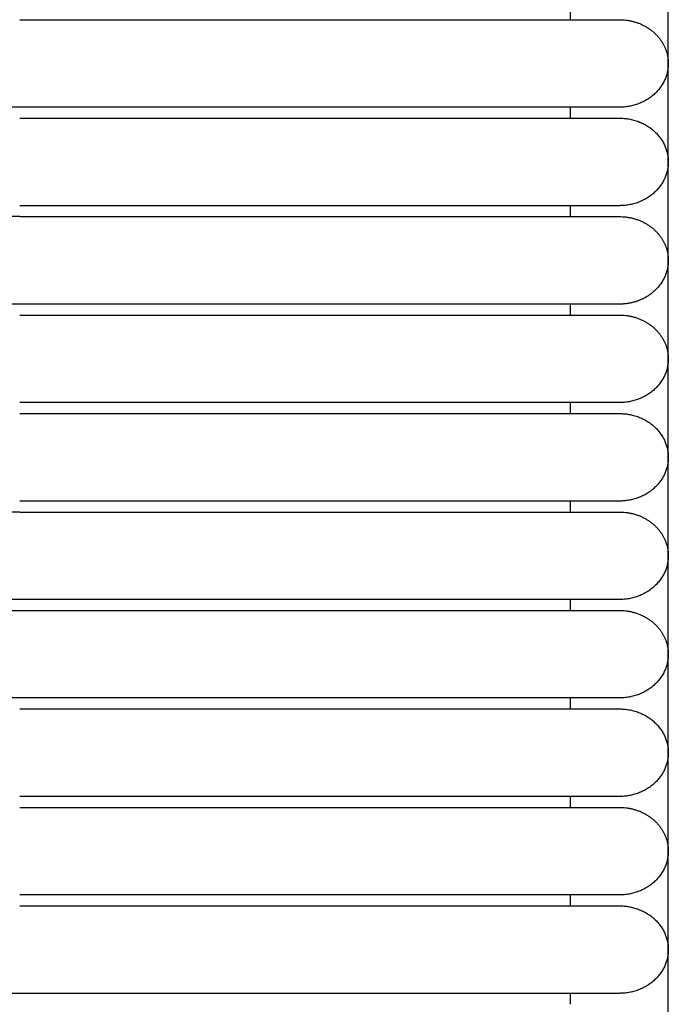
# Model space of a CAD drawing. Header units: millimetres. Extents: x -31695 to -19845, y -5614 to 7253.
# Tile 288 of 432: x -28364 to -28334, y 5322 to 5368. Entities that reach past the tile are written whole.
import ezdxf

# ---------------------------------------------------------------- set-up
doc = ezdxf.new("R2010")
doc.units = ezdxf.units.MM
doc.layers.add('2d', color=7, linetype='Continuous', true_color=0x000000)

msp = doc.modelspace()

# ---------------------------------------------------------------- linework, layer by layer
at = {"layer": '2d', "linetype": 'Continuous', "lineweight": -3}
msp.add_lwpolyline([(-28334.026, 4598.27), (-28334.026, 5374.719)], dxfattribs=at)
for points in [[(-28338.56, 5367.615), (-28338.56, 5367.868), (-28338.56, 5368.122)], [(-28364.104, 5367.615), (-28354.165, 5367.615), (-28344.226, 5367.615)], [(-28344.226, 5363.555), (-28354.165, 5363.555), (-28364.104, 5363.555)], [(-28338.56, 5363.048), (-28338.56, 5363.301), (-28338.56, 5363.555)], [(-28364.104, 5363.047), (-28354.165, 5363.047), (-28344.226, 5363.047)], [(-28338.56, 5363.047), (-28338.56, 5363.048), (-28338.56, 5363.048)], [(-28344.226, 5358.987), (-28354.165, 5358.987), (-28364.104, 5358.987)], [(-28338.56, 5358.48), (-28338.56, 5358.734), (-28338.56, 5358.988)], [(-28364.104, 5358.48), (-28354.165, 5358.48), (-28344.226, 5358.48)], [(-28344.226, 5354.42), (-28354.165, 5354.42), (-28364.104, 5354.42)], [(-28338.56, 5353.913), (-28338.56, 5354.167), (-28338.56, 5354.421)], [(-28364.104, 5353.913), (-28354.165, 5353.913), (-28344.226, 5353.913)], [(-28344.226, 5349.853), (-28354.165, 5349.853), (-28364.104, 5349.853)], [(-28338.56, 5349.345), (-28338.56, 5349.599), (-28338.56, 5349.853)], [(-28364.104, 5349.345), (-28354.165, 5349.345), (-28344.226, 5349.345)], [(-28344.226, 5345.285), (-28354.165, 5345.285), (-28364.104, 5345.285)], [(-28338.56, 5344.778), (-28338.56, 5345.032), (-28338.56, 5345.286)], [(-28364.104, 5344.778), (-28354.165, 5344.778), (-28344.226, 5344.778)], [(-28344.226, 5340.718), (-28354.165, 5340.718), (-28364.104, 5340.718)], [(-28338.56, 5340.211), (-28338.56, 5340.464), (-28338.56, 5340.718)], [(-28376.698, 5340.211), (-28360.462, 5340.211), (-28344.226, 5340.211)], [(-28344.226, 5336.151), (-28354.165, 5336.151), (-28364.104, 5336.151)], [(-28338.56, 5335.644), (-28338.56, 5335.897), (-28338.56, 5336.151)], [(-28364.104, 5335.643), (-28354.165, 5335.643), (-28344.226, 5335.643)], [(-28344.226, 5331.583), (-28354.165, 5331.583), (-28364.104, 5331.583)], [(-28338.56, 5331.076), (-28338.56, 5331.33), (-28338.56, 5331.584)], [(-28364.104, 5331.076), (-28354.165, 5331.076), (-28344.226, 5331.076)], [(-28344.226, 5327.016), (-28354.165, 5327.016), (-28364.104, 5327.016)], [(-28338.56, 5326.508), (-28338.56, 5326.762), (-28338.56, 5327.016)], [(-28364.104, 5326.509), (-28354.165, 5326.509), (-28344.226, 5326.509)], [(-28344.226, 5322.449), (-28354.165, 5322.449), (-28364.104, 5322.449)], [(-28338.56, 5321.941), (-28338.56, 5322.195), (-28338.56, 5322.449)]]:
    msp.add_open_spline(points, degree=2, dxfattribs=at)
for points, weights, knots in [([(-28344.226, 5367.615), (-28340.94, 5367.615), (-28338.617, 5367.615), (-28336.293, 5367.615), (-28336.293, 5367.615)], [1, 0.853553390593, 0.853553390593, 0.853553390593, 1], [0, 0, 0, 5.79899, 5.79899, 11.59798, 11.59798, 11.59798]), ([(-28334.273, 5366.506), (-28334.026, 5366.072), (-28334.026, 5365.585), (-28334.026, 5364.744), (-28334.69, 5364.149), (-28335.354, 5363.555), (-28336.293, 5363.555)], [0.874965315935, 0.909550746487, 1, 0.853553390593, 0.853553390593, 0.853553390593, 1], [2.290392, 2.290392, 2.290392, 3.313708, 3.313708, 4.970563, 4.970563, 6.627417, 6.627417, 6.627417]), ([(-28336.293, 5363.555), (-28336.293, 5363.555), (-28338.617, 5363.555), (-28340.94, 5363.555), (-28344.226, 5363.555)], [1, 0.853553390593, 0.853553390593, 0.853553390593, 1], [0, 0, 0, 5.79899, 5.79899, 11.59798, 11.59798, 11.59798]), ([(-28344.226, 5363.047), (-28340.94, 5363.047), (-28338.617, 5363.047), (-28336.293, 5363.047), (-28336.293, 5363.047)], [1, 0.853553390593, 0.853553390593, 0.853553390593, 1], [0, 0, 0, 5.79899, 5.79899, 11.59798, 11.59798, 11.59798]), ([(-28336.293, 5363.047), (-28334.026, 5363.047), (-28334.026, 5361.017), (-28334.026, 5358.987), (-28336.293, 5358.987)], [1, 0.707106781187, 1, 0.707106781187, 1], [6.283185, 6.283185, 6.283185, 9.424778, 9.424778, 12.566371, 12.566371, 12.566371]), ([(-28336.293, 5358.987), (-28336.293, 5358.987), (-28338.617, 5358.987), (-28340.94, 5358.987), (-28344.226, 5358.987)], [1, 0.853553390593, 0.853553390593, 0.853553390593, 1], [0, 0, 0, 5.79899, 5.79899, 11.59798, 11.59798, 11.59798]), ([(-28344.226, 5358.48), (-28340.94, 5358.48), (-28338.617, 5358.48), (-28336.293, 5358.48), (-28336.293, 5358.48)], [1, 0.853553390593, 0.853553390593, 0.853553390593, 1], [0, 0, 0, 5.79899, 5.79899, 11.59798, 11.59798, 11.59798]), ([(-28334.273, 5357.372), (-28334.026, 5356.937), (-28334.026, 5356.45), (-28334.026, 5355.609), (-28334.69, 5355.015), (-28334.944, 5354.787), (-28335.264, 5354.641)], [0.874965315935, 0.909550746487, 1, 0.853553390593, 0.853553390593, 0.853553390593, 0.874965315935], [2.290392, 2.290392, 2.290392, 3.313708, 3.313708, 4.970563, 4.970563, 5.604101, 5.604101, 5.604101]), ([(-28336.293, 5354.42), (-28336.293, 5354.42), (-28338.617, 5354.42), (-28340.94, 5354.42), (-28344.226, 5354.42)], [1, 0.853553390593, 0.853553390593, 0.853553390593, 1], [0, 0, 0, 5.79899, 5.79899, 11.59798, 11.59798, 11.59798]), ([(-28344.226, 5353.913), (-28340.94, 5353.913), (-28338.617, 5353.913), (-28336.293, 5353.913), (-28336.293, 5353.913)], [1, 0.853553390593, 0.853553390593, 0.853553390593, 1], [0, 0, 0, 5.79899, 5.79899, 11.59798, 11.59798, 11.59798]), ([(-28334.273, 5352.804), (-28334.026, 5352.37), (-28334.026, 5351.883), (-28334.026, 5351.042), (-28334.69, 5350.447), (-28335.354, 5349.853), (-28336.293, 5349.853)], [0.874965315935, 0.909550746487, 1, 0.853553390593, 0.853553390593, 0.853553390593, 1], [2.290392, 2.290392, 2.290392, 3.313708, 3.313708, 4.970563, 4.970563, 6.627417, 6.627417, 6.627417]), ([(-28336.293, 5349.853), (-28336.293, 5349.853), (-28338.617, 5349.853), (-28340.94, 5349.853), (-28344.226, 5349.853)], [1, 0.853553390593, 0.853553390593, 0.853553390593, 1], [0, 0, 0, 5.79899, 5.79899, 11.59798, 11.59798, 11.59798]), ([(-28344.226, 5349.345), (-28340.94, 5349.345), (-28338.617, 5349.345), (-28336.293, 5349.345), (-28336.293, 5349.345)], [1, 0.853553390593, 0.853553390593, 0.853553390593, 1], [0, 0, 0, 5.79899, 5.79899, 11.59798, 11.59798, 11.59798]), ([(-28336.293, 5349.345), (-28334.026, 5349.345), (-28334.026, 5347.315), (-28334.026, 5345.285), (-28336.293, 5345.285)], [1, 0.707106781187, 1, 0.707106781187, 1], [6.283185, 6.283185, 6.283185, 9.424778, 9.424778, 12.566371, 12.566371, 12.566371]), ([(-28336.293, 5345.285), (-28336.293, 5345.285), (-28338.617, 5345.285), (-28340.94, 5345.285), (-28344.226, 5345.285)], [1, 0.853553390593, 0.853553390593, 0.853553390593, 1], [0, 0, 0, 5.79899, 5.79899, 11.59798, 11.59798, 11.59798]), ([(-28344.226, 5344.778), (-28340.94, 5344.778), (-28338.617, 5344.778), (-28336.293, 5344.778), (-28336.293, 5344.778)], [1, 0.853553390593, 0.853553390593, 0.853553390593, 1], [0, 0, 0, 5.79899, 5.79899, 11.59798, 11.59798, 11.59798]), ([(-28334.273, 5343.67), (-28334.026, 5343.235), (-28334.026, 5342.748), (-28334.026, 5341.907), (-28334.69, 5341.313), (-28335.354, 5340.718), (-28336.293, 5340.718)], [0.874965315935, 0.909550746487, 1, 0.853553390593, 0.853553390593, 0.853553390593, 1], [2.290392, 2.290392, 2.290392, 3.313708, 3.313708, 4.970563, 4.970563, 6.627417, 6.627417, 6.627417]), ([(-28336.293, 5340.718), (-28336.293, 5340.718), (-28338.617, 5340.718), (-28340.94, 5340.718), (-28344.226, 5340.718)], [1, 0.853553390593, 0.853553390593, 0.853553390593, 1], [0, 0, 0, 5.79899, 5.79899, 11.59798, 11.59798, 11.59798]), ([(-28344.226, 5340.211), (-28340.94, 5340.211), (-28338.617, 5340.211), (-28336.293, 5340.211), (-28336.293, 5340.211)], [1, 0.853553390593, 0.853553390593, 0.853553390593, 1], [0, 0, 0, 5.79899, 5.79899, 11.59798, 11.59798, 11.59798]), ([(-28334.273, 5339.102), (-28334.026, 5338.668), (-28334.026, 5338.181), (-28334.026, 5337.34), (-28334.69, 5336.745), (-28335.354, 5336.151), (-28336.293, 5336.151)], [0.874965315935, 0.909550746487, 1, 0.853553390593, 0.853553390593, 0.853553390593, 1], [2.290392, 2.290392, 2.290392, 3.313708, 3.313708, 4.970563, 4.970563, 6.627417, 6.627417, 6.627417]), ([(-28336.293, 5336.151), (-28336.293, 5336.151), (-28338.617, 5336.151), (-28340.94, 5336.151), (-28344.226, 5336.151)], [1, 0.853553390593, 0.853553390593, 0.853553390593, 1], [0, 0, 0, 5.79899, 5.79899, 11.59798, 11.59798, 11.59798]), ([(-28344.226, 5335.643), (-28340.94, 5335.643), (-28338.617, 5335.643), (-28336.293, 5335.643), (-28336.293, 5335.643)], [1, 0.853553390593, 0.853553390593, 0.853553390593, 1], [0, 0, 0, 5.79899, 5.79899, 11.59798, 11.59798, 11.59798]), ([(-28336.293, 5335.643), (-28334.026, 5335.643), (-28334.026, 5333.613), (-28334.026, 5331.583), (-28336.293, 5331.583)], [1, 0.707106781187, 1, 0.707106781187, 1], [6.283185, 6.283185, 6.283185, 9.424778, 9.424778, 12.566371, 12.566371, 12.566371]), ([(-28336.293, 5331.583), (-28336.293, 5331.583), (-28338.617, 5331.583), (-28340.94, 5331.583), (-28344.226, 5331.583)], [1, 0.853553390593, 0.853553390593, 0.853553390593, 1], [0, 0, 0, 5.79899, 5.79899, 11.59798, 11.59798, 11.59798]), ([(-28344.226, 5331.076), (-28340.94, 5331.076), (-28338.617, 5331.076), (-28336.293, 5331.076), (-28336.293, 5331.076)], [1, 0.853553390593, 0.853553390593, 0.853553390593, 1], [0, 0, 0, 5.79899, 5.79899, 11.59798, 11.59798, 11.59798]), ([(-28334.273, 5329.968), (-28334.026, 5329.533), (-28334.026, 5329.046), (-28334.026, 5328.205), (-28334.69, 5327.611), (-28335.354, 5327.016), (-28336.293, 5327.016)], [0.874965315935, 0.909550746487, 1, 0.853553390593, 0.853553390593, 0.853553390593, 1], [2.290392, 2.290392, 2.290392, 3.313708, 3.313708, 4.970563, 4.970563, 6.627417, 6.627417, 6.627417]), ([(-28336.293, 5327.016), (-28336.293, 5327.016), (-28338.617, 5327.016), (-28340.94, 5327.016), (-28344.226, 5327.016)], [1, 0.853553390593, 0.853553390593, 0.853553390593, 1], [0, 0, 0, 5.79899, 5.79899, 11.59798, 11.59798, 11.59798]), ([(-28344.226, 5326.509), (-28340.94, 5326.509), (-28338.617, 5326.509), (-28336.293, 5326.509), (-28336.293, 5326.509)], [1, 0.853553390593, 0.853553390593, 0.853553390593, 1], [0, 0, 0, 5.79899, 5.79899, 11.59798, 11.59798, 11.59798]), ([(-28336.293, 5326.509), (-28334.026, 5326.509), (-28334.026, 5324.479), (-28334.026, 5322.449), (-28336.293, 5322.449)], [1, 0.707106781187, 1, 0.707106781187, 1], [12.566371, 12.566371, 12.566371, 15.707963, 15.707963, 18.849556, 18.849556, 18.849556]), ([(-28336.293, 5322.449), (-28336.293, 5322.449), (-28338.617, 5322.449), (-28340.94, 5322.449), (-28344.226, 5322.449)], [1, 0.853553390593, 0.853553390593, 0.853553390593, 1], [0, 0, 0, 5.79899, 5.79899, 11.59798, 11.59798, 11.59798])]:
    msp.add_rational_spline(points, weights, degree=2, knots=knots, dxfattribs=at)
for points, weights in [([(-28336.293, 5367.615), (-28334.904, 5367.615), (-28334.273, 5366.506)], [1, 0.797556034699, 0.874965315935]), ([(-28336.293, 5358.48), (-28334.904, 5358.48), (-28334.273, 5357.372)], [1, 0.797556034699, 0.874965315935]), ([(-28335.264, 5354.641), (-28335.749, 5354.42), (-28336.293, 5354.42)], [0.874965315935, 0.909550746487, 1]), ([(-28336.293, 5353.913), (-28334.904, 5353.913), (-28334.273, 5352.804)], [1, 0.797556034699, 0.874965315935]), ([(-28336.293, 5344.778), (-28334.904, 5344.778), (-28334.273, 5343.67)], [1, 0.797556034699, 0.874965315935]), ([(-28336.293, 5340.211), (-28334.904, 5340.211), (-28334.273, 5339.102)], [1, 0.797556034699, 0.874965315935]), ([(-28336.293, 5331.076), (-28334.904, 5331.076), (-28334.273, 5329.968)], [1, 0.797556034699, 0.874965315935])]:
    msp.add_rational_spline(points, weights, degree=2, dxfattribs=at)
for points, knots in [([(-28364.104, 5363.555), (-28364.332, 5363.555), (-28364.56, 5363.555), (-28364.788, 5363.555), (-28365.016, 5363.555), (-28365.244, 5363.555), (-28365.472, 5363.555), (-28365.7, 5363.555), (-28365.927, 5363.555), (-28366.154, 5363.555), (-28366.38, 5363.555), (-28366.606, 5363.555), (-28366.831, 5363.555), (-28367.056, 5363.555), (-28367.28, 5363.555), (-28367.503, 5363.555), (-28367.726, 5363.555), (-28367.947, 5363.555), (-28368.167, 5363.555), (-28368.386, 5363.555), (-28368.605, 5363.555), (-28368.821, 5363.555), (-28369.037, 5363.555), (-28369.251, 5363.555), (-28369.463, 5363.555), (-28369.676, 5363.555), (-28369.885, 5363.555), (-28370.091, 5363.555), (-28370.297, 5363.555), (-28370.499, 5363.555), (-28370.698, 5363.555), (-28370.896, 5363.555), (-28371.091, 5363.555), (-28371.282, 5363.555), (-28371.474, 5363.555), (-28371.661, 5363.555), (-28371.844, 5363.555), (-28372.028, 5363.555), (-28372.207, 5363.555), (-28372.383, 5363.555), (-28372.558, 5363.555), (-28372.73, 5363.555), (-28372.897, 5363.555), (-28373.064, 5363.555), (-28373.227, 5363.555), (-28373.385, 5363.555), (-28373.465, 5363.555), (-28373.543, 5363.555), (-28373.62, 5363.555), (-28373.697, 5363.555), (-28373.773, 5363.555), (-28373.9, 5363.555), (-28373.918, 5363.555), (-28373.936, 5363.555), (-28374.057, 5363.555), (-28374.127, 5363.555), (-28374.195, 5363.555), (-28374.264, 5363.555), (-28374.298, 5363.555), (-28374.331, 5363.555), (-28374.466, 5363.555), (-28374.499, 5363.555), (-28374.532, 5363.555), (-28374.664, 5363.555), (-28374.697, 5363.555), (-28374.729, 5363.555), (-28374.858, 5363.555), (-28374.89, 5363.555), (-28374.921, 5363.555), (-28375.047, 5363.555), (-28375.172, 5363.555), (-28375.293, 5363.555), (-28375.499, 5363.555), (-28375.528, 5363.555), (-28375.557, 5363.555), (-28375.671, 5363.555), (-28375.685, 5363.555), (-28375.699, 5363.555), (-28375.796, 5363.555), (-28375.81, 5363.555), (-28375.824, 5363.555), (-28375.918, 5363.555), (-28375.972, 5363.555), (-28376.024, 5363.555), (-28376.076, 5363.555), (-28376.128, 5363.555), (-28376.178, 5363.555), (-28376.642, 5363.555)], [1.758265, 1.758265, 1.758265, 1.758265, 2.403203, 2.403203, 2.403203, 3.0484, 3.0484, 3.0484, 3.694787, 3.694787, 3.694787, 4.34223, 4.34223, 4.34223, 4.990624, 4.990624, 4.990624, 5.639884, 5.639884, 5.639884, 6.289916, 6.289916, 6.289916, 6.940709, 6.940709, 6.940709, 7.590557, 7.590557, 7.590557, 8.234391, 8.234391, 8.234391, 8.872562, 8.872562, 8.872562, 9.505107, 9.505107, 9.505107, 10.131961, 10.131961, 10.131961, 10.753009, 10.753009, 10.753009, 11.367998, 11.367998, 11.367998, 11.673138, 11.673138, 11.673138, 12.048031, 12.048031, 12.048031, 12.262919, 12.262919, 12.262919, 12.551165, 12.551165, 12.551165, 12.841348, 12.841348, 12.841348, 13.133414, 13.133414, 13.133414, 13.427317, 13.427317, 13.427317, 13.723012, 13.723012, 13.723012, 14.469846, 14.469846, 14.469846, 14.771547, 14.771547, 14.771547, 14.998917, 14.998917, 14.998917, 15.227215, 15.227215, 15.227215, 15.533045, 15.533045, 15.533045, 15.840519, 15.840519, 15.840519, 15.840519]), ([(-28364.104, 5358.48), (-28364.332, 5358.48), (-28364.789, 5358.48), (-28365.473, 5358.48), (-28366.155, 5358.48), (-28366.833, 5358.48), (-28367.506, 5358.48), (-28368.17, 5358.48), (-28368.825, 5358.48), (-28369.253, 5358.48), (-28369.679, 5358.48), (-28370.097, 5358.48), (-28370.704, 5358.48), (-28371.477, 5358.48), (-28372.021, 5358.48), (-28372.366, 5358.48)], [1.5131938, 1.5131938, 1.5131938, 1.5131938, 1.5643554, 1.615517, 1.6666785, 1.7178401, 1.7690017, 1.8201632, 1.8713248, 1.9224864, 1.9224864, 1.9738461, 2.0252058, 2.0765655, 2.1773658, 2.1773658, 2.1773658, 2.1773658]), ([(-28364.104, 5354.42), (-28364.332, 5354.42), (-28364.561, 5354.42), (-28364.789, 5354.42), (-28365.017, 5354.42), (-28365.245, 5354.42), (-28365.473, 5354.42), (-28365.701, 5354.42), (-28365.928, 5354.42), (-28366.155, 5354.42), (-28366.381, 5354.42), (-28366.607, 5354.42), (-28366.832, 5354.42), (-28367.058, 5354.42), (-28367.282, 5354.42), (-28367.504, 5354.42), (-28367.727, 5354.42), (-28367.949, 5354.42), (-28368.168, 5354.42), (-28368.388, 5354.42), (-28368.606, 5354.42), (-28368.823, 5354.42), (-28369.039, 5354.42), (-28369.254, 5354.42), (-28369.466, 5354.42), (-28369.679, 5354.42), (-28369.888, 5354.42), (-28370.094, 5354.42), (-28370.299, 5354.42), (-28370.502, 5354.42), (-28370.7, 5354.42), (-28370.899, 5354.42), (-28371.094, 5354.42), (-28371.285, 5354.42), (-28371.477, 5354.42), (-28371.664, 5354.42), (-28371.848, 5354.42), (-28372.031, 5354.42), (-28372.211, 5354.42), (-28372.386, 5354.42), (-28372.562, 5354.42), (-28372.733, 5354.42), (-28372.9, 5354.42), (-28372.984, 5354.42), (-28373.067, 5354.42), (-28373.148, 5354.42), (-28373.229, 5354.42), (-28373.31, 5354.42), (-28373.389, 5354.42), (-28373.547, 5354.42), (-28373.701, 5354.42), (-28373.957, 5354.42), (-28373.992, 5354.42), (-28374.027, 5354.42), (-28374.165, 5354.42), (-28374.199, 5354.42), (-28374.234, 5354.42), (-28374.344, 5354.42), (-28374.353, 5354.42), (-28374.361, 5354.42), (-28374.47, 5354.42), (-28374.537, 5354.42), (-28374.603, 5354.42), (-28374.668, 5354.42), (-28374.734, 5354.42), (-28374.799, 5354.42), (-28374.91, 5354.42), (-28374.926, 5354.42), (-28374.942, 5354.42), (-28375.052, 5354.42), (-28375.114, 5354.42), (-28375.176, 5354.42), (-28375.236, 5354.42), (-28375.297, 5354.42), (-28375.357, 5354.42), (-28375.504, 5354.42), (-28375.533, 5354.42), (-28375.562, 5354.42), (-28375.676, 5354.42), (-28375.69, 5354.42), (-28375.704, 5354.42), (-28375.801, 5354.42), (-28375.808, 5354.42), (-28375.815, 5354.42), (-28375.923, 5354.42), (-28375.977, 5354.42), (-28376.029, 5354.42), (-28376.081, 5354.42), (-28376.132, 5354.42), (-28376.183, 5354.42), (-28376.645, 5354.42)], [1.758068, 1.758068, 1.758068, 1.758068, 2.403287, 2.403287, 2.403287, 3.048544, 3.048544, 3.048544, 3.694979, 3.694979, 3.694979, 4.342478, 4.342478, 4.342478, 4.99093, 4.99093, 4.99093, 5.640239, 5.640239, 5.640239, 6.290336, 6.290336, 6.290336, 6.941194, 6.941194, 6.941194, 7.591109, 7.591109, 7.591109, 8.23501, 8.23501, 8.23501, 8.873232, 8.873232, 8.873232, 9.505838, 9.505838, 9.505838, 10.132754, 10.132754, 10.132754, 10.753854, 10.753854, 10.753854, 11.062133, 11.062133, 11.062133, 11.368873, 11.368873, 11.368873, 12.120507, 12.120507, 12.120507, 12.407785, 12.407785, 12.407785, 12.660764, 12.660764, 12.660764, 12.842362, 12.842362, 12.842362, 13.134445, 13.134445, 13.134445, 13.502125, 13.502125, 13.502125, 13.724073, 13.724073, 13.724073, 14.021537, 14.021537, 14.021537, 14.470952, 14.470952, 14.470952, 14.772668, 14.772668, 14.772668, 15.000047, 15.000047, 15.000047, 15.228356, 15.228356, 15.228356, 15.534206, 15.534206, 15.534206, 15.8417, 15.8417, 15.8417, 15.8417]), ([(-28364.104, 5344.778), (-28364.332, 5344.778), (-28364.789, 5344.778), (-28365.473, 5344.778), (-28366.155, 5344.778), (-28366.833, 5344.778), (-28367.506, 5344.778), (-28368.17, 5344.778), (-28368.825, 5344.778), (-28369.253, 5344.778), (-28369.679, 5344.778), (-28370.097, 5344.778), (-28370.704, 5344.778), (-28371.289, 5344.778), (-28371.852, 5344.778), (-28372.39, 5344.778), (-28372.905, 5344.778), (-28373.312, 5344.778), (-28373.625, 5344.778), (-28373.777, 5344.778), (-28373.86, 5344.778), (-28373.878, 5344.778), (-28373.913, 5344.778), (-28373.944, 5344.778), (-28373.97, 5344.778), (-28373.988, 5344.778), (-28374.018, 5344.778), (-28374.114, 5344.778), (-28374.234, 5344.778), (-28374.369, 5344.778), (-28374.47, 5344.778), (-28374.57, 5344.778), (-28374.668, 5344.778), (-28374.75, 5344.778), (-28374.814, 5344.778), (-28374.878, 5344.778), (-28374.958, 5344.778), (-28375.146, 5344.778), (-28375.328, 5344.778), (-28375.504, 5344.778), (-28375.591, 5344.778), (-28375.662, 5344.778), (-28375.718, 5344.778), (-28375.76, 5344.778), (-28375.801, 5344.778), (-28375.856, 5344.778), (-28375.95, 5344.778), (-28376.082, 5344.778), (-28376.183, 5344.778), (-28376.647, 5344.778)], [1.513194, 1.513194, 1.513194, 1.513194, 1.567609, 1.622024, 1.676439, 1.730854, 1.785268, 1.839683, 1.894098, 1.948513, 1.948513, 2.003139, 2.057765, 2.11239, 2.167016, 2.221642, 2.276267, 2.330893, 2.358206, 2.385519, 2.385519, 2.388732, 2.391946, 2.398373, 2.39998, 2.401586, 2.4048, 2.411227, 2.436935, 2.44979, 2.462644, 2.475498, 2.488352, 2.501206, 2.507633, 2.514061, 2.526915, 2.539769, 2.591186, 2.60404, 2.616894, 2.629748, 2.636175, 2.642602, 2.649029, 2.655457, 2.668311, 2.694019, 2.719727, 2.719727, 2.719727, 2.719727]), ([(-28364.104, 5340.718), (-28364.332, 5340.718), (-28364.56, 5340.718), (-28364.788, 5340.718), (-28365.016, 5340.718), (-28365.244, 5340.718), (-28365.472, 5340.718), (-28365.7, 5340.718), (-28365.927, 5340.718), (-28366.154, 5340.718), (-28366.38, 5340.718), (-28366.606, 5340.718), (-28366.831, 5340.718), (-28367.056, 5340.718), (-28367.28, 5340.718), (-28367.503, 5340.718), (-28367.726, 5340.718), (-28367.947, 5340.718), (-28368.167, 5340.718), (-28368.386, 5340.718), (-28368.605, 5340.718), (-28368.821, 5340.718), (-28369.037, 5340.718), (-28369.251, 5340.718), (-28369.463, 5340.718), (-28369.676, 5340.718), (-28369.885, 5340.718), (-28370.091, 5340.718), (-28370.297, 5340.718), (-28370.499, 5340.718), (-28370.698, 5340.718), (-28370.896, 5340.718), (-28371.091, 5340.718), (-28371.282, 5340.718), (-28371.474, 5340.718), (-28371.661, 5340.718), (-28371.844, 5340.718), (-28372.028, 5340.718), (-28372.207, 5340.718), (-28372.383, 5340.718), (-28372.558, 5340.718), (-28372.73, 5340.718), (-28372.897, 5340.718), (-28373.064, 5340.718), (-28373.227, 5340.718), (-28373.385, 5340.718), (-28373.465, 5340.718), (-28373.543, 5340.718), (-28373.62, 5340.718), (-28373.697, 5340.718), (-28373.773, 5340.718), (-28373.9, 5340.718), (-28373.918, 5340.718), (-28373.936, 5340.718), (-28374.057, 5340.718), (-28374.127, 5340.718), (-28374.195, 5340.718), (-28374.264, 5340.718), (-28374.298, 5340.718), (-28374.331, 5340.718), (-28374.466, 5340.718), (-28374.499, 5340.718), (-28374.532, 5340.718), (-28374.664, 5340.718), (-28374.697, 5340.718), (-28374.729, 5340.718), (-28374.858, 5340.718), (-28374.89, 5340.718), (-28374.921, 5340.718), (-28375.047, 5340.718), (-28375.172, 5340.718), (-28375.293, 5340.718), (-28375.499, 5340.718), (-28375.528, 5340.718), (-28375.557, 5340.718), (-28375.671, 5340.718), (-28375.685, 5340.718), (-28375.699, 5340.718), (-28375.796, 5340.718), (-28375.81, 5340.718), (-28375.824, 5340.718), (-28375.918, 5340.718), (-28375.972, 5340.718), (-28376.024, 5340.718), (-28376.076, 5340.718), (-28376.127, 5340.718), (-28376.178, 5340.718), (-28376.642, 5340.718)], [0, 0, 0, 0, 0.643928, 0.643928, 0.643928, 1.289128, 1.289128, 1.289128, 1.935518, 1.935518, 1.935518, 2.582964, 2.582964, 2.582964, 3.231361, 3.231361, 3.231361, 3.880624, 3.880624, 3.880624, 4.530659, 4.530659, 4.530659, 5.181454, 5.181454, 5.181454, 5.831306, 5.831306, 5.831306, 6.475143, 6.475143, 6.475143, 7.113316, 7.113316, 7.113316, 7.745864, 7.745864, 7.745864, 8.372721, 8.372721, 8.372721, 8.993772, 8.993772, 8.993772, 9.608763, 9.608763, 9.608763, 9.913905, 9.913905, 9.913905, 10.2888, 10.2888, 10.2888, 10.503689, 10.503689, 10.503689, 10.791936, 10.791936, 10.791936, 11.082121, 11.082121, 11.082121, 11.374188, 11.374188, 11.374188, 11.668092, 11.668092, 11.668092, 11.963788, 11.963788, 11.963788, 12.710625, 12.710625, 12.710625, 13.012328, 13.012328, 13.012328, 13.239698, 13.239698, 13.239698, 13.467998, 13.467998, 13.467998, 13.773829, 13.773829, 13.773829, 14.081304, 14.081304, 14.081304, 14.081304]), ([(-28364.104, 5336.151), (-28364.33, 5336.151), (-28364.563, 5336.151), (-28364.789, 5336.151), (-28365.017, 5336.151), (-28365.245, 5336.151), (-28365.473, 5336.151), (-28365.701, 5336.151), (-28365.928, 5336.151), (-28366.155, 5336.151), (-28366.381, 5336.151), (-28366.607, 5336.151), (-28366.832, 5336.151), (-28367.058, 5336.151), (-28367.282, 5336.151), (-28367.504, 5336.151), (-28367.727, 5336.151), (-28367.949, 5336.151), (-28368.168, 5336.151), (-28368.388, 5336.151), (-28368.606, 5336.151), (-28368.823, 5336.151), (-28369.039, 5336.151), (-28369.254, 5336.151), (-28369.466, 5336.151), (-28369.679, 5336.151), (-28369.888, 5336.151), (-28370.094, 5336.151), (-28370.299, 5336.151), (-28370.502, 5336.151), (-28370.7, 5336.151), (-28370.899, 5336.151), (-28371.094, 5336.151), (-28371.285, 5336.151), (-28371.477, 5336.151), (-28371.664, 5336.151), (-28371.848, 5336.151), (-28372.031, 5336.151), (-28372.211, 5336.151), (-28372.386, 5336.151), (-28372.562, 5336.151), (-28372.733, 5336.151), (-28372.9, 5336.151), (-28372.984, 5336.151), (-28373.067, 5336.151), (-28373.148, 5336.151), (-28373.229, 5336.151), (-28373.31, 5336.151), (-28373.389, 5336.151), (-28373.547, 5336.151), (-28373.701, 5336.151), (-28373.957, 5336.151), (-28373.992, 5336.151), (-28374.027, 5336.151), (-28374.165, 5336.151), (-28374.199, 5336.151), (-28374.234, 5336.151), (-28374.344, 5336.151), (-28374.353, 5336.151), (-28374.361, 5336.151), (-28374.47, 5336.151), (-28374.537, 5336.151), (-28374.603, 5336.151), (-28374.668, 5336.151), (-28374.734, 5336.151), (-28374.799, 5336.151), (-28374.91, 5336.151), (-28374.926, 5336.151), (-28374.942, 5336.151), (-28375.052, 5336.151), (-28375.114, 5336.151), (-28375.176, 5336.151), (-28375.236, 5336.151), (-28375.297, 5336.151), (-28375.357, 5336.151), (-28375.504, 5336.151), (-28375.533, 5336.151), (-28375.562, 5336.151), (-28375.676, 5336.151), (-28375.69, 5336.151), (-28375.704, 5336.151), (-28375.801, 5336.151), (-28375.808, 5336.151), (-28375.815, 5336.151), (-28375.923, 5336.151), (-28375.977, 5336.151), (-28376.029, 5336.151), (-28376.081, 5336.151), (-28376.132, 5336.151), (-28376.183, 5336.151), (-28376.645, 5336.151)], [0, 0, 0, 0, 0.643984, 0.643984, 0.643984, 1.289245, 1.289245, 1.289245, 1.935683, 1.935683, 1.935683, 2.583186, 2.583186, 2.583186, 3.231641, 3.231641, 3.231641, 3.880954, 3.880954, 3.880954, 4.531054, 4.531054, 4.531054, 5.181916, 5.181916, 5.181916, 5.831834, 5.831834, 5.831834, 6.475738, 6.475738, 6.475738, 7.113964, 7.113964, 7.113964, 7.746573, 7.746573, 7.746573, 8.373492, 8.373492, 8.373492, 8.994596, 8.994596, 8.994596, 9.302877, 9.302877, 9.302877, 9.609618, 9.609618, 9.609618, 10.361256, 10.361256, 10.361256, 10.648536, 10.648536, 10.648536, 10.901516, 10.901516, 10.901516, 11.083115, 11.083115, 11.083115, 11.3752, 11.3752, 11.3752, 11.742881, 11.742881, 11.742881, 11.964831, 11.964831, 11.964831, 12.262297, 12.262297, 12.262297, 12.711714, 12.711714, 12.711714, 13.013431, 13.013431, 13.013431, 13.240812, 13.240812, 13.240812, 13.469122, 13.469122, 13.469122, 13.774974, 13.774974, 13.774974, 14.082469, 14.082469, 14.082469, 14.082469]), ([(-28364.104, 5322.449), (-28364.33, 5322.449), (-28364.563, 5322.449), (-28364.789, 5322.449), (-28365.017, 5322.449), (-28365.245, 5322.449), (-28365.473, 5322.449), (-28365.701, 5322.449), (-28365.928, 5322.449), (-28366.155, 5322.449), (-28366.381, 5322.449), (-28366.607, 5322.449), (-28366.832, 5322.449), (-28367.058, 5322.449), (-28367.282, 5322.449), (-28367.504, 5322.449), (-28367.727, 5322.449), (-28367.949, 5322.449), (-28368.168, 5322.449), (-28368.388, 5322.449), (-28368.606, 5322.449), (-28368.823, 5322.449), (-28369.039, 5322.449), (-28369.254, 5322.449), (-28369.466, 5322.449), (-28369.679, 5322.449), (-28369.888, 5322.449), (-28370.094, 5322.449), (-28370.299, 5322.449), (-28370.502, 5322.449), (-28370.7, 5322.449), (-28370.899, 5322.449), (-28371.094, 5322.449), (-28371.285, 5322.449), (-28371.476, 5322.449), (-28371.663, 5322.449), (-28371.848, 5322.449), (-28372.031, 5322.449), (-28372.211, 5322.449), (-28372.386, 5322.449), (-28372.562, 5322.449), (-28372.733, 5322.449), (-28372.9, 5322.449), (-28372.984, 5322.449), (-28373.067, 5322.449), (-28373.148, 5322.449), (-28373.229, 5322.449), (-28373.31, 5322.449), (-28373.389, 5322.449), (-28373.547, 5322.449), (-28373.701, 5322.449), (-28373.957, 5322.449), (-28373.992, 5322.449), (-28374.027, 5322.449), (-28374.165, 5322.449), (-28374.199, 5322.449), (-28374.234, 5322.449), (-28374.344, 5322.449), (-28374.353, 5322.449), (-28374.361, 5322.449), (-28374.47, 5322.449), (-28374.537, 5322.449), (-28374.603, 5322.449), (-28374.668, 5322.449), (-28374.734, 5322.449), (-28374.799, 5322.449), (-28374.91, 5322.449), (-28374.926, 5322.449), (-28374.942, 5322.449), (-28375.052, 5322.449), (-28375.114, 5322.449), (-28375.176, 5322.449), (-28375.236, 5322.449), (-28375.297, 5322.449), (-28375.357, 5322.449), (-28375.504, 5322.449), (-28375.533, 5322.449), (-28375.562, 5322.449), (-28375.676, 5322.449), (-28375.69, 5322.449), (-28375.704, 5322.449), (-28375.801, 5322.449), (-28375.808, 5322.449), (-28375.815, 5322.449), (-28375.923, 5322.449), (-28375.977, 5322.449), (-28376.029, 5322.449), (-28376.081, 5322.449), (-28376.132, 5322.449), (-28376.183, 5322.449), (-28376.645, 5322.449)], [0, 0, 0, 0, 0.643984, 0.643984, 0.643984, 1.289245, 1.289245, 1.289245, 1.935683, 1.935683, 1.935683, 2.583186, 2.583186, 2.583186, 3.231641, 3.231641, 3.231641, 3.880954, 3.880954, 3.880954, 4.531054, 4.531054, 4.531054, 5.181916, 5.181916, 5.181916, 5.831835, 5.831835, 5.831835, 6.475739, 6.475739, 6.475739, 7.113965, 7.113965, 7.113965, 7.746574, 7.746574, 7.746574, 8.373493, 8.373493, 8.373493, 8.994597, 8.994597, 8.994597, 9.302878, 9.302878, 9.302878, 9.609619, 9.609619, 9.609619, 10.361257, 10.361257, 10.361257, 10.648538, 10.648538, 10.648538, 10.901518, 10.901518, 10.901518, 11.083116, 11.083116, 11.083116, 11.375201, 11.375201, 11.375201, 11.742883, 11.742883, 11.742883, 11.964832, 11.964832, 11.964832, 12.262298, 12.262298, 12.262298, 12.711715, 12.711715, 12.711715, 13.013432, 13.013432, 13.013432, 13.240813, 13.240813, 13.240813, 13.469123, 13.469123, 13.469123, 13.774975, 13.774975, 13.774975, 14.08247, 14.08247, 14.08247, 14.08247])]:
    msp.add_open_spline(points, degree=3, knots=knots, dxfattribs=at)

doc.saveas('drawing.dxf')
